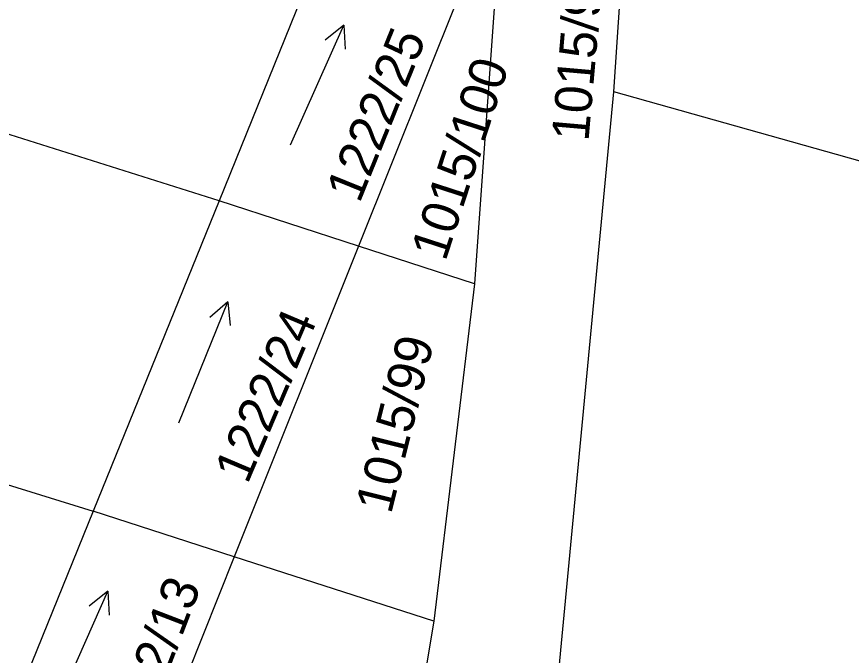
# Model space of a CAD drawing. Extents: x -779302 to -774398, y -1144902 to -1142831.
# Drawn here: x -776127.74 to -776089.47, y -1144283.45 to -1144254.14 of the extents above; entities that cross this region are included whole.
import ezdxf

# ---------------------------------------------------------------- set-up
doc = ezdxf.new("R2010")
doc.units = 0
for name, color, linetype in [('Hranice parcel', 7, 'Continuous'), ('Parcelní čísla', 7, 'Continuous'), ('Značky kultur', 7, 'Continuous')]:
    doc.layers.add(name, color=color, linetype=linetype)

msp = doc.modelspace()

# ---------------------------------------------------------------- linework, layer by layer
at = {"layer": 'Hranice parcel'}
for p, q in [((-776100.36, -1144257.59), (-776099.81, -1144249.34)), ((-776113.8, -1144251.1), (-776118.46, -1144262.59)), ((-776107.48, -1144253.21), (-776112.06, -1144264.67)), ((-776105.85, -1144253.75), (-776106.75, -1144266.4)), ((-776104.65, -1144302.9), (-776100.36, -1144257.59)), ((-775964.86, -1144295.82), (-776100.36, -1144257.59)), ((-776118.46, -1144262.59), (-776124.24, -1144276.84)), ((-776112.06, -1144264.67), (-776118.46, -1144262.59)), ((-776112.06, -1144264.67), (-776117.76, -1144278.93)), ((-776106.75, -1144266.4), (-776112.06, -1144264.67)), ((-776106.75, -1144266.4), (-776108.61, -1144281.88)), ((-776124.24, -1144276.84), (-776128.39, -1144287.08)), ((-776117.76, -1144278.93), (-776124.24, -1144276.84)), ((-776117.76, -1144278.93), (-776121.79, -1144289.01)), ((-776108.61, -1144281.88), (-776117.76, -1144278.93)), ((-776108.61, -1144281.88), (-776110.36, -1144292.35))]:
    msp.add_line(p, q, dxfattribs=at)
for points in [[(-776118.46, -1144262.59), (-776213.85, -1144232.45), (-776276.83, -1144209.03), (-776421.73, -1144145.66), (-776463.81, -1144128.69), (-776555.71, -1144099.28), (-776609.79, -1144083.15)], [(-776610.76, -1144099.41), (-776538.78, -1144121.66), (-776471.83, -1144143.05), (-776416.15, -1144164.19), (-776357.31, -1144189.49), (-776292.36, -1144218.98), (-776247.15, -1144237), (-776206.49, -1144251.17), (-776124.24, -1144276.84)]]:
    msp.add_lwpolyline(points, dxfattribs=at)
at = {"layer": 'Značky kultur'}
for p, q in [((-776115.185, -1144260.018), (-776112.745, -1144254.537)), ((-776112.745, -1144254.537), (-776113.601, -1144255.226)), ((-776112.745, -1144254.537), (-776112.684, -1144255.634)), ((-776120.299, -1144272.789), (-776118.052, -1144267.226)), ((-776118.052, -1144267.226), (-776118.883, -1144267.944)), ((-776118.052, -1144267.226), (-776117.953, -1144268.32)), ((-776125.995, -1144285.998), (-776123.555, -1144280.517)), ((-776123.555, -1144280.517), (-776124.411, -1144281.206)), ((-776123.555, -1144280.517), (-776123.494, -1144281.614))]:
    msp.add_line(p, q, dxfattribs=at)

# ---------------------------------------------------------------- texts
at = {"layer": 'Parcelní čísla'}
for s, rotation, p in [('1015/96', 85, (-776101.522, -1144259.894)), ('1222/25', 68, (-776112.021, -1144262.748)), ('1015/100', 72, (-776108.081, -1144265.412)), ('1222/24', 67, (-776117.157, -1144275.642)), ('1015/99', 76, (-776110.575, -1144277.015)), ('1222/13', 69, (-776122.216, -1144287.964))]:
    msp.add_text(s, height=1.7, rotation=rotation, dxfattribs=at).set_placement(p)

doc.saveas('drawing.dxf')
